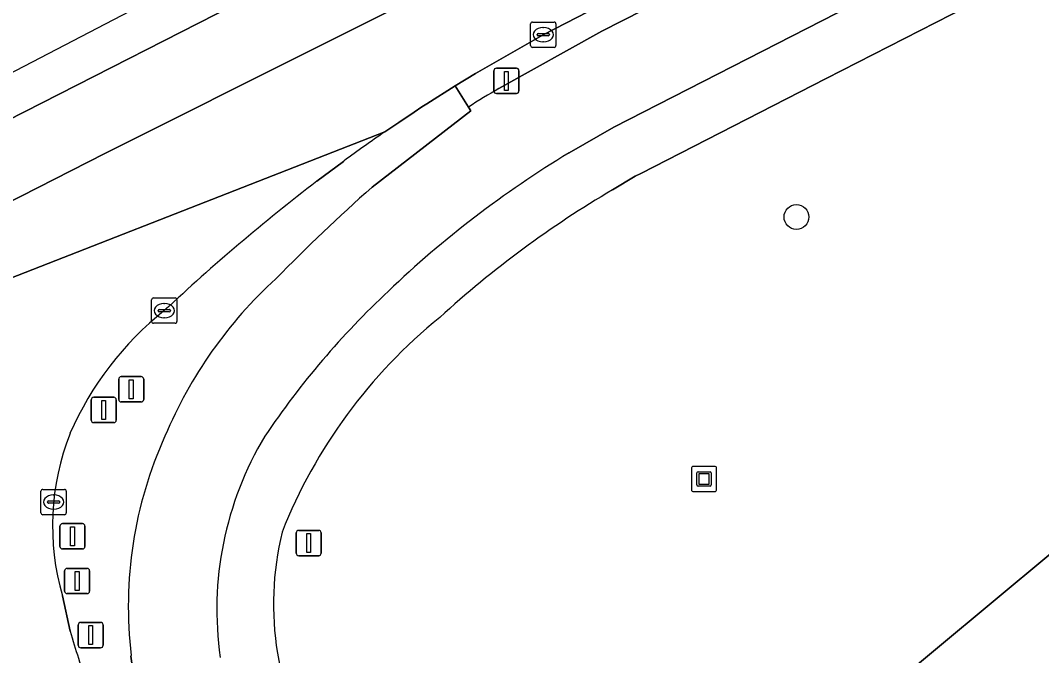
# Model space of a CAD drawing. Extents: x 159489 to 160304, y 383825 to 384531.
# Drawn here: x 159812.44 to 159852.84, y 384468.46 to 384493.57 of the extents above; entities that cross this region are included whole.
import ezdxf

# ---------------------------------------------------------------- set-up
doc = ezdxf.new("R2010")
doc.units = 0
for name, color, linetype in [('IMGEO_Afsluitpaal', 7, 'Continuous'), ('IMGEO_Berm_open', 7, 'Continuous'), ('IMGEO_Boom', 7, 'Continuous'), ('IMGEO_Fietspad_gesloten', 7, 'Continuous'), ('IMGEO_Groenvoorziening', 7, 'Continuous'), ('IMGEO_Kolk', 7, 'Continuous'), ('IMGEO_Kunstobject', 7, 'Continuous'), ('IMGEO_Lichtmast', 7, 'Continuous'), ('IMGEO_Rijbaan_lokaal_gesloten', 7, 'Continuous'), ('IMGEO_Rijbaan_regionaal_gesloten', 7, 'Continuous'), ('IMGEO_Verkeersbordpaal', 7, 'Continuous'), ('IMGEO_Verkeerseiland_groen', 7, 'Continuous'), ('IMGEO_Voetpad_open', 7, 'Continuous')]:
    doc.layers.add(name, color=color, linetype=linetype)

msp = doc.modelspace()

# ---------------------------------------------------------------- linework, layer by layer
at = {"layer": 'IMGEO_Afsluitpaal'}
for p, q in [((159814.006, 384472.775), (159814.006, 384473.575)), ((159814.006, 384473.575), (159814.006, 384472.775)), ((159814.106, 384473.675), (159814.896, 384473.675)), ((159814.896, 384473.675), (159814.106, 384473.675)), ((159814.996, 384473.575), (159814.996, 384472.775)), ((159814.996, 384472.775), (159814.996, 384473.575)), ((159814.896, 384472.675), (159814.106, 384472.675)), ((159814.106, 384472.675), (159814.896, 384472.675)), ((159814.192, 384471.007), (159814.192, 384471.807)), ((159814.192, 384471.807), (159814.192, 384471.007)), ((159814.292, 384471.907), (159815.082, 384471.907)), ((159815.082, 384471.907), (159814.292, 384471.907)), ((159815.182, 384471.807), (159815.182, 384471.007)), ((159815.182, 384471.007), (159815.182, 384471.807)), ((159815.082, 384470.907), (159814.292, 384470.907)), ((159814.292, 384470.907), (159815.082, 384470.907)), ((159814.727, 384468.867), (159814.727, 384469.667)), ((159814.727, 384469.667), (159814.727, 384468.867)), ((159814.827, 384469.767), (159815.617, 384469.767)), ((159815.617, 384469.767), (159814.827, 384469.767)), ((159815.717, 384469.667), (159815.717, 384468.867)), ((159815.717, 384468.867), (159815.717, 384469.667)), ((159815.617, 384468.767), (159814.827, 384468.767)), ((159814.827, 384468.767), (159815.617, 384468.767))]:
    msp.add_line(p, q, dxfattribs=at)
for points in [[(159814.426, 384473.55), (159814.576, 384473.55), (159814.576, 384472.8), (159814.426, 384472.8), (159814.426, 384473.55)], [(159814.612, 384471.782), (159814.762, 384471.782), (159814.762, 384471.032), (159814.612, 384471.032), (159814.612, 384471.782)], [(159815.147, 384469.642), (159815.297, 384469.642), (159815.297, 384468.892), (159815.147, 384468.892), (159815.147, 384469.642)]]:
    msp.add_lwpolyline(points, dxfattribs=at)
for centre, start, end in [((159814.106, 384473.575), 90, 180), ((159814.106, 384473.575), 90, 180), ((159814.896, 384473.575), 0, 90), ((159814.896, 384473.575), 360, 90), ((159814.106, 384472.775), 180, 270), ((159814.106, 384472.775), 180, 270), ((159814.896, 384472.775), 270, 0), ((159814.896, 384472.775), 270, 0), ((159814.292, 384471.807), 90, 180), ((159814.292, 384471.807), 90, 180), ((159815.082, 384471.807), 0, 90), ((159815.082, 384471.807), 360, 90), ((159814.292, 384471.007), 180, 270), ((159814.292, 384471.007), 180, 270), ((159815.082, 384471.007), 270, 0), ((159815.082, 384471.007), 270, 0), ((159814.827, 384469.667), 90, 180), ((159814.827, 384469.667), 90, 180), ((159815.617, 384469.667), 0, 90), ((159815.617, 384469.667), 360, 90), ((159814.827, 384468.867), 180, 270), ((159814.827, 384468.867), 180, 270), ((159815.617, 384468.867), 270, 0), ((159815.617, 384468.867), 270, 0)]:
    msp.add_arc(centre, 0.1, start, end, dxfattribs=at)
at = {"layer": 'IMGEO_Berm_open'}
for points in [[(159831.369, 384490.881), (159835.446, 384493.155), (159847.848, 384499.459), (159883.75, 384518.031)], [(159875.005, 384514.571), (159833.126, 384493.01), (159830.442, 384491.479), (159829.645, 384490.992), (159830.164, 384490.148)]]:
    msp.add_lwpolyline(points, dxfattribs=at)
msp.add_arc((159845.54, 384466.228), 28.435, 119.891, 122.7332, dxfattribs=at)
at = {"layer": 'IMGEO_Boom'}
msp.add_circle((159843.14, 384485.801), 0.489, dxfattribs=at)
at = {"layer": 'IMGEO_Fietspad_gesloten'}
for points in [[(159834.146, 384488.336), (159835.911, 384489.354), (159885.856, 384514.882), (159884.133, 384518.229), (159883.75, 384518.031), (159847.848, 384499.459), (159835.446, 384493.155), (159831.369, 384490.881)], [(159830.164, 384490.148), (159830.258, 384489.995), (159826.351, 384486.977)], [(159816.826, 384468.458), (159816.814, 384468.438), (159816.941, 384467.53)]]:
    msp.add_lwpolyline(points, dxfattribs=at)
for centre, radius, start, end in [((159845.54, 384466.228), 28.435, 119.891, 122.7332), ((159855.38, 384453.166), 41.083, 121.122, 133.6976), ((159875.524, 384431.497), 74.135, 131.55144, 135.60522), ((159834.509, 384470.267), 17.733, 132.399, 157.199), ((159849.921, 384458.397), 33.531, 133.1284, 146.0383), ((159833.068, 384470.402), 16.358, 155.6779, 186.8238), ((159833.503, 384470.283), 13.291, 148.9993, 188.2196)]:
    msp.add_arc(centre, radius, start, end, dxfattribs=at)
at = {"layer": 'IMGEO_Groenvoorziening'}
for points in [[(159859.719, 384497.18), (159858.573, 384498.562), (159844.321, 384491.278), (159836.979, 384487.525), (159836.761, 384487.414), (159835.868, 384486.878)], [(159839.517, 384461.108), (159869.174, 384485.784), (159859.719, 384497.18)]]:
    msp.add_lwpolyline(points, dxfattribs=at)
for centre, radius, start, end in [((159856.93, 384451.186), 41.443, 120.5455, 132.318), ((159842.134, 384465.667), 20.808, 129.0357, 158.356), ((159834.64, 384470.488), 12.186, 166.455, 211.7796)]:
    msp.add_arc(centre, radius, start, end, dxfattribs=at)
at = {"layer": 'IMGEO_Kolk'}
for p, q in [((159832.625, 384492.584), (159832.625, 384493.436)), ((159832.7, 384493.51), (159833.552, 384493.51)), ((159833.113, 384493.29), (159833.138, 384493.29)), ((159833.626, 384493.436), (159833.626, 384492.584)), ((159832.884, 384493.004), (159832.884, 384493.016)), ((159833.322, 384492.967), (159832.924, 384492.967)), ((159832.927, 384493.053), (159833.325, 384493.053)), ((159833.368, 384493.016), (159833.368, 384493.004)), ((159833.552, 384492.51), (159832.7, 384492.51)), ((159833.136, 384492.73), (159833.111, 384492.73)), ((159817.634, 384481.672), (159817.634, 384482.524)), ((159817.709, 384482.598), (159818.561, 384482.598)), ((159818.122, 384482.378), (159818.147, 384482.378)), ((159818.635, 384482.524), (159818.635, 384481.672)), ((159817.893, 384482.092), (159817.893, 384482.104)), ((159818.331, 384482.055), (159817.933, 384482.055)), ((159817.936, 384482.141), (159818.334, 384482.141)), ((159818.377, 384482.104), (159818.377, 384482.092)), ((159818.561, 384481.598), (159817.709, 384481.598)), ((159818.145, 384481.818), (159818.12, 384481.818)), ((159813.331, 384475.028), (159814.183, 384475.028)), ((159813.256, 384474.102), (159813.256, 384474.954)), ((159813.744, 384474.808), (159813.769, 384474.808)), ((159814.257, 384474.954), (159814.257, 384474.102)), ((159813.515, 384474.522), (159813.515, 384474.534)), ((159813.953, 384474.485), (159813.555, 384474.485)), ((159813.558, 384474.571), (159813.956, 384474.571)), ((159813.767, 384474.248), (159813.742, 384474.248)), ((159813.999, 384474.534), (159813.999, 384474.522)), ((159814.183, 384474.028), (159813.331, 384474.028))]:
    msp.add_line(p, q, dxfattribs=at)
for points in [[(159832.625, 384492.584), (159832.625, 384493.436)], [(159832.7, 384493.51), (159833.552, 384493.51)], [(159833.626, 384493.436), (159833.626, 384492.584)], [(159833.552, 384492.51), (159832.7, 384492.51)], [(159817.634, 384481.672), (159817.634, 384482.524)], [(159817.709, 384482.598), (159818.561, 384482.598)], [(159818.635, 384482.524), (159818.635, 384481.672)], [(159818.561, 384481.598), (159817.709, 384481.598)], [(159813.331, 384475.028), (159814.183, 384475.028)], [(159813.256, 384474.102), (159813.256, 384474.954)], [(159814.257, 384474.954), (159814.257, 384474.102)], [(159814.183, 384474.028), (159813.331, 384474.028)]]:
    msp.add_lwpolyline(points, dxfattribs=at)
for centre, radius, start, end in [((159832.702, 384493.434), 0.0765, 91.552, 178.448), ((159832.702, 384493.434), 0.0765, 91.552, 178.448), ((159833.55, 384493.434), 0.0765, 1.552, 88.448), ((159833.55, 384493.434), 0.0765, 1.552, 88.448), ((159832.924, 384493.013), 0.0403, 85.8775, 175.7526), ((159832.921, 384493.003), 0.0366, 178.938, 274.7102), ((159833.325, 384493.01), 0.043, 264.8664, 352.4533), ((159833.329, 384493.015), 0.0386, 1.7309, 96.639), ((159832.702, 384492.586), 0.0765, 181.552, 268.448), ((159832.702, 384492.586), 0.0765, 181.552, 268.448), ((159833.55, 384492.586), 0.0765, 271.552, 358.448), ((159833.55, 384492.586), 0.0765, 271.552, 358.448), ((159817.711, 384482.522), 0.0765, 91.552, 178.448), ((159817.711, 384482.522), 0.0765, 91.552, 178.448), ((159818.559, 384482.522), 0.0765, 1.552, 88.448), ((159818.559, 384482.522), 0.0765, 1.552, 88.448), ((159817.933, 384482.101), 0.0403, 85.8775, 175.7526), ((159817.93, 384482.091), 0.0366, 178.938, 274.7102), ((159818.334, 384482.098), 0.043, 264.8664, 352.4533), ((159818.338, 384482.103), 0.0386, 1.7309, 96.639), ((159817.711, 384481.674), 0.0765, 181.552, 268.448), ((159817.711, 384481.674), 0.0765, 181.552, 268.448), ((159818.559, 384481.674), 0.0765, 271.552, 358.448), ((159818.559, 384481.674), 0.0765, 271.552, 358.448), ((159813.333, 384474.952), 0.0765, 91.552, 178.448), ((159813.333, 384474.952), 0.0765, 91.552, 178.448), ((159814.181, 384474.952), 0.0765, 1.552, 88.448), ((159814.181, 384474.952), 0.0765, 1.552, 88.448), ((159813.555, 384474.531), 0.0403, 85.8775, 175.7526), ((159813.552, 384474.521), 0.0366, 178.938, 274.7102), ((159813.956, 384474.528), 0.043, 264.8664, 352.4533), ((159813.96, 384474.533), 0.0386, 1.7309, 96.639), ((159813.333, 384474.104), 0.0765, 181.552, 268.448), ((159813.333, 384474.104), 0.0765, 181.552, 268.448), ((159814.181, 384474.104), 0.0765, 271.552, 358.448), ((159814.181, 384474.104), 0.0765, 271.552, 358.448)]:
    msp.add_arc(centre, radius, start, end, dxfattribs=at)
for centre, major_axis, ratio, start_param, end_param in [((159833.112, 384493.01), (-0.387, 0.002), 0.722429, 4.712389, 7.853982), ((159833.137, 384493.01), (-0.39, 0.002), 0.717154, 1.570796, 4.712389), ((159818.121, 384482.098), (-0.387, 0.002), 0.722429, 4.712389, 7.853982), ((159818.146, 384482.098), (-0.39, 0.002), 0.717154, 1.570796, 4.712389), ((159813.743, 384474.528), (-0.387, 0.002), 0.722429, 4.712389, 7.853982), ((159813.768, 384474.528), (-0.39, 0.002), 0.717154, 1.570796, 4.712389)]:
    msp.add_ellipse(centre, major_axis=major_axis, ratio=ratio, start_param=start_param, end_param=end_param, dxfattribs=at)
at = {"layer": 'IMGEO_Kunstobject'}
for p, q in [((159838.985, 384475.856), (159838.985, 384475.015)), ((159838.985, 384475.856), (159838.985, 384475.015)), ((159839.901, 384475.94), (159839.06, 384475.94)), ((159839.901, 384475.94), (159839.06, 384475.94)), ((159839.985, 384475.024), (159839.985, 384475.865)), ((159839.985, 384475.024), (159839.985, 384475.865)), ((159839.199, 384475.204), (159839.199, 384475.678)), ((159839.249, 384475.728), (159839.723, 384475.728)), ((159839.279, 384475.628), (159839.279, 384475.254)), ((159839.673, 384475.648), (159839.299, 384475.648)), ((159839.693, 384475.254), (159839.693, 384475.628)), ((159839.773, 384475.678), (159839.773, 384475.204)), ((159839.723, 384475.154), (159839.249, 384475.154)), ((159839.299, 384475.234), (159839.673, 384475.234)), ((159839.069, 384474.94), (159839.91, 384474.94)), ((159839.069, 384474.94), (159839.91, 384474.94))]:
    msp.add_line(p, q, dxfattribs=at)
for centre, radius, start, end in [((159839.063, 384475.862), 0.0779, 92.4484, 184.2845), ((159839.063, 384475.862), 0.0779, 92.4484, 184.2845), ((159839.907, 384475.862), 0.0779, 2.4484, 94.2845), ((159839.907, 384475.862), 0.0779, 2.4484, 94.2845), ((159839.249, 384475.678), 0.05, 90, 180), ((159839.299, 384475.628), 0.02, 90, 180), ((159839.673, 384475.628), 0.02, 360, 90), ((159839.723, 384475.678), 0.05, 360, 90), ((159839.249, 384475.204), 0.05, 180, 270), ((159839.299, 384475.254), 0.02, 180, 270), ((159839.673, 384475.254), 0.02, 270, 0), ((159839.723, 384475.204), 0.05, 270, 0), ((159839.063, 384475.018), 0.0779, 182.4484, 274.2845), ((159839.063, 384475.018), 0.0779, 182.4484, 274.2845), ((159839.907, 384475.018), 0.0779, 272.4484, 4.2845), ((159839.907, 384475.018), 0.0779, 272.4484, 4.2845)]:
    msp.add_arc(centre, radius, start, end, dxfattribs=at)
at = {"layer": 'IMGEO_Lichtmast'}
for p, q in [((159831.273, 384491.684), (159832.063, 384491.684)), ((159832.063, 384491.684), (159831.273, 384491.684)), ((159831.173, 384490.784), (159831.173, 384491.584)), ((159831.173, 384491.584), (159831.173, 384490.784)), ((159832.163, 384491.584), (159832.163, 384490.784)), ((159832.163, 384490.784), (159832.163, 384491.584)), ((159832.063, 384490.684), (159831.273, 384490.684)), ((159831.273, 384490.684), (159832.063, 384490.684)), ((159815.343, 384478.67), (159816.133, 384478.67)), ((159816.133, 384478.67), (159815.343, 384478.67)), ((159815.243, 384477.77), (159815.243, 384478.57)), ((159815.243, 384478.57), (159815.243, 384477.77)), ((159816.233, 384478.57), (159816.233, 384477.77)), ((159816.233, 384477.77), (159816.233, 384478.57)), ((159816.133, 384477.67), (159815.343, 384477.67)), ((159815.343, 384477.67), (159816.133, 384477.67))]:
    msp.add_line(p, q, dxfattribs=at)
for points in [[(159831.593, 384491.559), (159831.743, 384491.559), (159831.743, 384490.809), (159831.593, 384490.809), (159831.593, 384491.559)], [(159815.663, 384478.545), (159815.813, 384478.545), (159815.813, 384477.795), (159815.663, 384477.795), (159815.663, 384478.545)]]:
    msp.add_lwpolyline(points, dxfattribs=at)
for centre, start, end in [((159831.273, 384491.584), 90, 180), ((159831.273, 384491.584), 90, 180), ((159832.063, 384491.584), 0, 90), ((159832.063, 384491.584), 360, 90), ((159831.273, 384490.784), 180, 270), ((159831.273, 384490.784), 180, 270), ((159832.063, 384490.784), 270, 0), ((159832.063, 384490.784), 270, 0), ((159815.343, 384478.57), 90, 180), ((159815.343, 384478.57), 90, 180), ((159816.133, 384478.57), 0, 90), ((159816.133, 384478.57), 360, 90), ((159815.343, 384477.77), 180, 270), ((159815.343, 384477.77), 180, 270), ((159816.133, 384477.77), 270, 0), ((159816.133, 384477.77), 270, 0)]:
    msp.add_arc(centre, 0.1, start, end, dxfattribs=at)
at = {"layer": 'IMGEO_Rijbaan_lokaal_gesloten'}
for points in [[(159826.86, 384489.169), (159807.293, 384481.524), (159807.084, 384481.154)], [(159824.166, 384487.214), (159825.218, 384488.001), (159825.232, 384488.012), (159825.246, 384488.022)], [(159814.415, 384469.422), (159814.102, 384470.815)]]:
    msp.add_lwpolyline(points, dxfattribs=at)
for centre, radius, start, end in [((159867.798, 384429.855), 72.07, 124.61266, 126.18686), ((159873.333, 384423.14), 80.764, 127.50102, 133.11379), ((159826.117, 384472.101), 12.793, 128.6048, 156.2889), ((159823.758, 384473.584), 10.045, 158.6231, 195.9988), ((159885.707, 384490.128), 74.238, 196.19521, 197.92372)]:
    msp.add_arc(centre, radius, start, end, dxfattribs=at)
at = {"layer": 'IMGEO_Rijbaan_regionaal_gesloten'}
msp.add_lwpolyline([(159617.271, 384388.641), (159618.33, 384386.664), (159630.055, 384392.935), (159696.891, 384428.803), (159718.831, 384440.572), (159756.87, 384460.87), (159792.184, 384479.496), (159799.29, 384483.122), (159806.379, 384486.798), (159827.767, 384497.696), (159874.847, 384521.573), (159884.805, 384526.627), (159885.682, 384527.066), (159884.047, 384528.944), (159756.881, 384462.779), (159617.372, 384388.695)], close=True, dxfattribs=at)
for points in [[(159766.895, 384462.87), (159770.258, 384464.683), (159784.228, 384471.649), (159784.264, 384471.665), (159805.965, 384482.944), (159806.48, 384483.586), (159815.776, 384488.308), (159832.691, 384496.791), (159844.033, 384502.566), (159854.663, 384507.923), (159865.482, 384513.394), (159876.254, 384518.874), (159885.752, 384523.792), (159887.91, 384524.507), (159885.682, 384527.066), (159884.805, 384526.627), (159874.847, 384521.573), (159827.767, 384497.696), (159806.379, 384486.798), (159799.29, 384483.122), (159792.184, 384479.496), (159756.87, 384460.87)], [(159887.91, 384524.507), (159885.752, 384523.792), (159876.254, 384518.874), (159865.482, 384513.394), (159854.663, 384507.923), (159844.033, 384502.566), (159832.691, 384496.791), (159815.776, 384488.308), (159806.48, 384483.586), (159805.965, 384482.944)], [(159807.293, 384481.524), (159826.86, 384489.169), (159827.41, 384489.544), (159828.019, 384489.947), (159828.328, 384490.152), (159828.52, 384490.279), (159829.645, 384490.992), (159830.442, 384491.479), (159833.126, 384493.01), (159875.005, 384514.571)]]:
    msp.add_lwpolyline(points, dxfattribs=at)
at = {"layer": 'IMGEO_Verkeersbordpaal'}
for p, q in [((159816.431, 384479.488), (159817.221, 384479.488)), ((159817.221, 384479.488), (159816.431, 384479.488)), ((159816.331, 384478.588), (159816.331, 384479.388)), ((159816.331, 384479.388), (159816.331, 384478.588)), ((159817.321, 384479.388), (159817.321, 384478.588)), ((159817.321, 384478.588), (159817.321, 384479.388)), ((159817.221, 384478.488), (159816.431, 384478.488)), ((159816.431, 384478.488), (159817.221, 384478.488)), ((159823.351, 384472.507), (159823.351, 384473.307)), ((159823.351, 384473.307), (159823.351, 384472.507)), ((159823.451, 384473.407), (159824.241, 384473.407)), ((159824.241, 384473.407), (159823.451, 384473.407)), ((159824.341, 384473.307), (159824.341, 384472.507)), ((159824.341, 384472.507), (159824.341, 384473.307)), ((159824.241, 384472.407), (159823.451, 384472.407)), ((159823.451, 384472.407), (159824.241, 384472.407))]:
    msp.add_line(p, q, dxfattribs=at)
for points in [[(159816.751, 384479.363), (159816.901, 384479.363), (159816.901, 384478.613), (159816.751, 384478.613), (159816.751, 384479.363)], [(159823.771, 384473.282), (159823.921, 384473.282), (159823.921, 384472.532), (159823.771, 384472.532), (159823.771, 384473.282)]]:
    msp.add_lwpolyline(points, dxfattribs=at)
for centre, start, end in [((159816.431, 384479.388), 90, 180), ((159816.431, 384479.388), 90, 180), ((159817.221, 384479.388), 0, 90), ((159817.221, 384479.388), 360, 90), ((159816.431, 384478.588), 180, 270), ((159816.431, 384478.588), 180, 270), ((159817.221, 384478.588), 270, 0), ((159817.221, 384478.588), 270, 0), ((159823.451, 384473.307), 90, 180), ((159823.451, 384473.307), 90, 180), ((159824.241, 384473.307), 0, 90), ((159824.241, 384473.307), 360, 90), ((159823.451, 384472.507), 180, 270), ((159823.451, 384472.507), 180, 270), ((159824.241, 384472.507), 270, 0), ((159824.241, 384472.507), 270, 0)]:
    msp.add_arc(centre, 0.1, start, end, dxfattribs=at)
at = {"layer": 'IMGEO_Verkeerseiland_groen'}
for points in [[(159826.351, 384486.977), (159830.258, 384489.995), (159830.164, 384490.148), (159829.645, 384490.992), (159828.52, 384490.279), (159828.328, 384490.152), (159828.019, 384489.947), (159827.41, 384489.544), (159826.86, 384489.169)], [(159825.246, 384488.022), (159825.232, 384488.012), (159825.218, 384488.001), (159824.166, 384487.214)], [(159814.102, 384470.815), (159814.415, 384469.422)], [(159816.941, 384467.53), (159816.814, 384468.438), (159816.826, 384468.458)]]:
    msp.add_lwpolyline(points, dxfattribs=at)
for centre, radius, start, end in [((159867.798, 384429.855), 72.07, 124.61266, 126.18686), ((159873.333, 384423.14), 80.764, 127.50102, 133.11379), ((159875.524, 384431.497), 74.135, 131.55144, 135.60522), ((159834.509, 384470.267), 17.733, 132.399, 157.199), ((159826.117, 384472.101), 12.793, 128.6048, 156.2889), ((159823.758, 384473.584), 10.045, 158.6231, 195.9988), ((159833.068, 384470.402), 16.358, 155.6779, 186.8238), ((159885.707, 384490.128), 74.238, 196.19521, 197.92372)]:
    msp.add_arc(centre, radius, start, end, dxfattribs=at)
at = {"layer": 'IMGEO_Voetpad_open'}
for points in [[(159892.513, 384519.166), (159886.71, 384515.272), (159885.856, 384514.882), (159835.911, 384489.354), (159834.146, 384488.336)], [(159835.868, 384486.878), (159836.761, 384487.414), (159836.979, 384487.525), (159844.321, 384491.278), (159858.573, 384498.562), (159859.946, 384499.264), (159871.478, 384505.126), (159885.744, 384512.399), (159890.617, 384515.036)], [(159891.552, 384504.383), (159891.329, 384504.179), (159880.06, 384494.803), (159870.304, 384486.724), (159869.174, 384485.784), (159839.517, 384461.108)]]:
    msp.add_lwpolyline(points, dxfattribs=at)
for centre, radius, start, end in [((159855.38, 384453.166), 41.083, 121.122, 133.6976), ((159856.93, 384451.186), 41.443, 120.5455, 132.318), ((159849.921, 384458.397), 33.531, 133.1284, 146.0383), ((159842.134, 384465.667), 20.808, 129.0357, 158.356), ((159833.503, 384470.283), 13.291, 148.9993, 188.2196), ((159834.64, 384470.488), 12.186, 166.455, 211.7796)]:
    msp.add_arc(centre, radius, start, end, dxfattribs=at)

doc.saveas('drawing.dxf')
